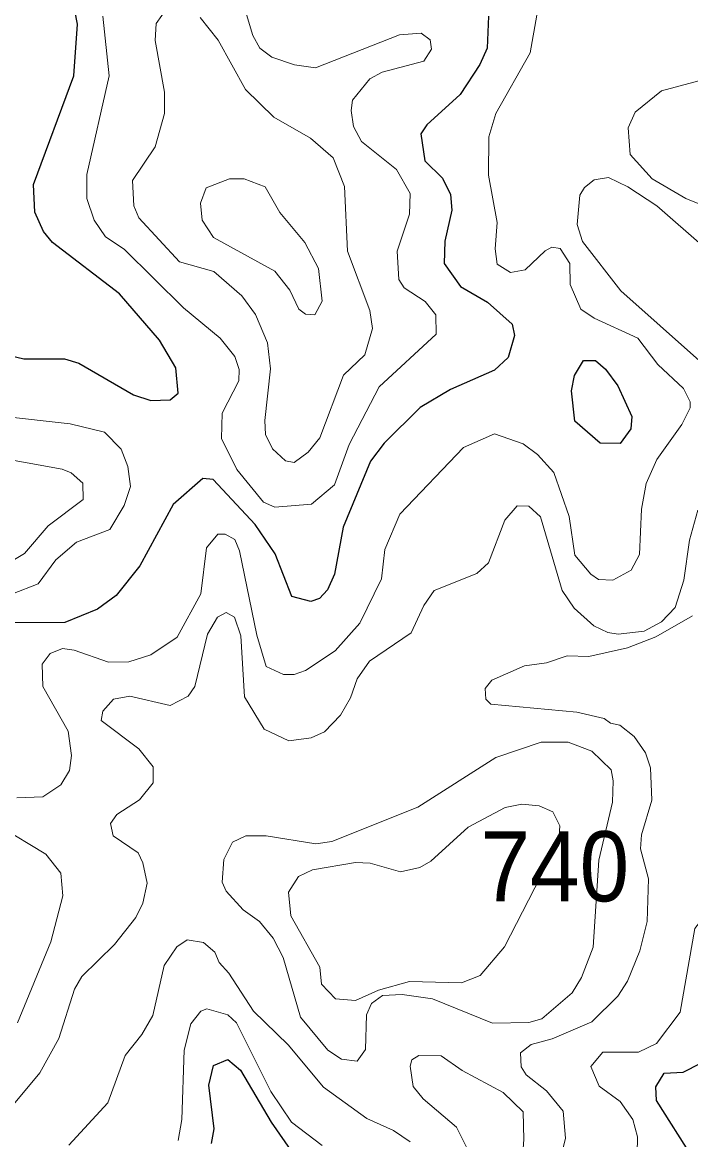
# Model space of a CAD drawing. Extents: x 763.2 to 816.8, y 7896.5 to 7952.7.
# Drawn here: x 778.244 to 779.77, y 7912.27 to 7914.818 of the extents above; entities that cross this region are included whole.
import ezdxf

# ---------------------------------------------------------------- set-up
doc = ezdxf.new("R2010")
doc.units = 0
doc.header["$LTSCALE"] = 0.064
doc.layers.add('1', color=7, linetype='Continuous', lineweight=25)
doc.layers.add('2', color=7, linetype='Continuous', lineweight=13)
doc.layers.add('21', color=7, linetype='Continuous')

msp = doc.modelspace()

# ---------------------------------------------------------------- linework, layer by layer
at = {"layer": '1'}
for points in [[(778.3618, 7914.6961), (778.3702, 7914.8137), (778.3585, 7914.8768)], [(779.3084, 7914.8316), (779.3052, 7914.7586), (779.2884, 7914.7217), (779.2438, 7914.6531), (779.1675, 7914.5841), (779.1542, 7914.5637), (779.1629, 7914.5018), (779.2032, 7914.4625), (779.2217, 7914.4248), (779.2247, 7914.3897), (779.2086, 7914.3187), (779.2072, 7914.2677), (779.2441, 7914.2152), (779.3062, 7914.1795), (779.3622, 7914.1295), (779.3675, 7914.1038), (779.3534, 7914.0535), (779.322, 7914.0248), (779.2216, 7913.9803), (779.1523, 7913.9394), (779.0703, 7913.8579), (779.0392, 7913.8168), (778.9765, 7913.6665), (778.9567, 7913.5589), (778.9407, 7913.5234), (778.9226, 7913.504), (778.9027, 7913.4967), (778.8597, 7913.5085), (778.8217, 7913.6054), (778.7756, 7913.6724), (778.6797, 7913.7754), (778.6561, 7913.7774), (778.5888, 7913.7182), (778.5126, 7913.5779), (778.4583, 7913.5107), (778.4162, 7913.4794), (778.3415, 7913.4487), (778.1959, 7913.4485)], [(778.4665, 7914.1985), (778.3132, 7914.3159), (778.2931, 7914.3411), (778.273, 7914.3851), (778.2701, 7914.4479), (778.3618, 7914.6961)], [(778.2191, 7914.057), (778.2477, 7914.0503), (778.3406, 7914.0503), (778.3735, 7914.0408), (778.4978, 7913.9685), (778.5378, 7913.9554), (778.5816, 7913.9566), (778.6, 7913.9717), (778.5948, 7914.0301), (778.5575, 7914.093), (778.4665, 7914.1985)], [(779.7749, 7912.2283), (779.692, 7912.3586), (779.6904, 7912.3902), (779.7089, 7912.4208), (779.7523, 7912.4235), (779.7926, 7912.4441), (779.8177, 7912.5416), (779.8366, 7912.5474), (779.8506, 7912.5348), (779.8595, 7912.504), (779.9658, 7912.2588)], [(778.6758, 7912.2606), (778.6822, 7912.2941), (778.6697, 7912.3936), (778.6807, 7912.4389), (778.7137, 7912.4523), (778.7427, 7912.4283), (778.8127, 7912.3095), (778.8748, 7912.2195)]]:
    msp.add_lwpolyline(points, dxfattribs=at)
msp.add_lwpolyline([(779.4977, 7913.977), (779.5043, 7914.0123), (779.5253, 7914.0463), (779.5523, 7914.0464), (779.5755, 7914.0265), (779.6031, 7913.9888), (779.6355, 7913.9185), (779.6335, 7913.8903), (779.6087, 7913.8575), (779.5628, 7913.8583), (779.5057, 7913.9081)], close=True, dxfattribs=at)
at = {"layer": '2'}
for points in [[(778.4279, 7914.8318), (778.4424, 7914.6954), (778.3916, 7914.4707), (778.3918, 7914.4161), (778.4083, 7914.3667), (778.4345, 7914.3283), (778.4765, 7914.3004), (778.6119, 7914.1667), (778.696, 7914.0972), (778.7295, 7914.0557), (778.7396, 7914.0263), (778.7383, 7914.0001), (778.7008, 7913.9264), (778.6989, 7913.8689), (778.7339, 7913.7982), (778.7946, 7913.7231), (778.8209, 7913.7121), (778.9044, 7913.7185), (778.9566, 7913.7629), (778.9901, 7913.8552), (779.059, 7913.9861), (779.1886, 7914.1067), (779.188, 7914.151), (779.1641, 7914.1812), (779.1161, 7914.2122), (779.1034, 7914.2312), (779.0999, 7914.2956), (779.1277, 7914.3805), (779.1292, 7914.4275), (779.0981, 7914.4824), (779.0184, 7914.5463), (778.9999, 7914.5804), (778.9947, 7914.617), (778.9981, 7914.6401), (779.0378, 7914.6892), (779.0653, 7914.7042), (779.1605, 7914.7292), (779.1785, 7914.7567), (779.1753, 7914.7775), (779.1545, 7914.7929), (779.1049, 7914.7896), (778.9136, 7914.7142), (778.8656, 7914.7206), (778.8139, 7914.7384), (778.7861, 7914.7591), (778.7703, 7914.7874), (778.7237, 7914.9452)], [(778.5754, 7914.8518), (778.5502, 7914.815), (778.5478, 7914.7763), (778.5692, 7914.6586), (778.5689, 7914.61), (778.5477, 7914.5339), (778.4956, 7914.4567), (778.4986, 7914.3996), (778.5107, 7914.3717), (778.6034, 7914.2718), (778.6818, 7914.2492), (778.7456, 7914.1941), (778.7765, 7914.1514), (778.8041, 7914.0866), (778.8105, 7914.0274), (778.7975, 7913.9099), (778.7993, 7913.8777), (778.8156, 7913.8447), (778.8454, 7913.8178), (778.8646, 7913.8139), (778.8967, 7913.8372), (778.9231, 7913.8699), (778.9771, 7914.013), (779.0262, 7914.0595), (779.0439, 7914.1194), (779.0372, 7914.1608), (778.9864, 7914.2957), (778.9798, 7914.4436), (778.9535, 7914.5087), (778.9022, 7914.5539), (778.8183, 7914.6012), (778.754, 7914.6645), (778.6914, 7914.777), (778.6501, 7914.8286)], [(779.649, 7914.0975), (779.5493, 7914.1434), (779.5192, 7914.1638), (779.4944, 7914.2195), (779.4941, 7914.2681), (779.4715, 7914.3023), (779.4532, 7914.3047), (779.4375, 7914.297), (779.3919, 7914.2534), (779.3582, 7914.2476), (779.3284, 7914.2662), (779.3235, 7914.301), (779.3282, 7914.3615), (779.3087, 7914.4693), (779.3094, 7914.5563), (779.3249, 7914.61), (779.4035, 7914.748), (779.4187, 7914.8341)], [(779.8312, 7914.696), (779.7032, 7914.6614), (779.6431, 7914.6127), (779.6274, 7914.5771), (779.6314, 7914.5163), (779.6821, 7914.4612), (779.7586, 7914.416), (779.8146, 7914.3931)], [(779.8013, 7914.304), (779.6925, 7914.3989), (779.6264, 7914.4426), (779.582, 7914.4639), (779.5492, 7914.4588), (779.5274, 7914.4413), (779.5169, 7914.4234), (779.5108, 7914.3564), (779.5227, 7914.3177), (779.61, 7914.2056), (779.8793, 7913.9658)], [(779.7498, 7913.9003), (779.7682, 7913.9388), (779.7687, 7913.9519), (779.7532, 7913.9825), (779.6945, 7914.0372), (779.649, 7914.0975)], [(778.1966, 7913.9197), (778.3535, 7913.902), (778.4322, 7913.8834), (778.4701, 7913.8444), (778.4852, 7913.8046), (778.4915, 7913.7589), (778.4766, 7913.7159), (778.4444, 7913.6614), (778.3677, 7913.6324), (778.3211, 7913.5919), (778.2805, 7913.5369), (778.2218, 7913.5146)], [(778.2318, 7913.0494), (778.2914, 7913.0511), (778.3322, 7913.0789), (778.3522, 7913.1112), (778.3569, 7913.1453), (778.3488, 7913.2012), (778.2915, 7913.3031), (778.2897, 7913.3543), (778.3082, 7913.3782), (778.3358, 7913.3895), (778.3627, 7913.3859), (778.4409, 7913.3585), (778.4873, 7913.3591), (778.5377, 7913.3749), (778.5977, 7913.4154), (778.6516, 7913.5144), (778.665, 7913.6189), (778.6908, 7913.6501), (778.7073, 7913.6508), (778.7295, 7913.638), (778.74, 7913.6124), (778.7796, 7913.42), (778.8011, 7913.3487), (778.8402, 7913.3304), (778.8648, 7913.3306), (778.8909, 7913.3393), (778.9581, 7913.384), (779.0148, 7913.4477), (779.0638, 7913.5482), (779.0721, 7913.6156), (779.1059, 7913.6962), (779.2515, 7913.8478), (779.3218, 7913.8789), (779.3875, 7913.8562), (779.4198, 7913.832), (779.4574, 7913.7914), (779.4924, 7913.691), (779.5056, 7913.6025), (779.5418, 7913.5593), (779.5597, 7913.547), (779.5917, 7913.5459), (779.6336, 7913.5684), (779.6533, 7913.6039), (779.6572, 7913.7074), (779.6679, 7913.766), (779.6928, 7913.8211), (779.7498, 7913.9003)], [(778.1745, 7913.8277), (778.3357, 7913.7987), (778.3559, 7913.79), (778.3823, 7913.767), (778.3831, 7913.7298), (778.3034, 7913.6694), (778.2497, 7913.6061), (778.195, 7913.5738)], [(779.7863, 7913.7053), (779.7671, 7913.637), (779.7538, 7913.5456), (779.7341, 7913.4833), (779.7028, 7913.4503), (779.6636, 7913.429), (779.6044, 7913.4224), (779.5804, 7913.4261), (779.5489, 7913.441), (779.5042, 7913.4816), (779.4765, 7913.5222), (779.4268, 7913.6902), (779.4003, 7913.7146), (779.3739, 7913.7149), (779.3457, 7913.6824), (779.3084, 7913.5852), (779.2815, 7913.5604), (779.1841, 7913.5222), (779.1606, 7913.4875), (779.1321, 7913.4253), (779.0364, 7913.3605), (779.0089, 7913.3206)], [(778.8524, 7913.1792), (778.7962, 7913.2055), (778.7517, 7913.2794), (778.7429, 7913.4188), (778.7287, 7913.4609), (778.7093, 7913.4716), (778.6897, 7913.4608), (778.6667, 7913.4221), (778.6382, 7913.3031), (778.6228, 7913.2812), (778.5815, 7913.2599), (778.4895, 7913.281), (778.4522, 7913.2739), (778.4278, 7913.2465), (778.4247, 7913.2255), (778.5104, 7913.1605), (778.5428, 7913.1201), (778.5427, 7913.083), (778.5116, 7913.0445), (778.4604, 7913.0113), (778.4459, 7912.9907), (778.4521, 7912.9625), (778.5085, 7912.9239), (778.5197, 7912.9012), (778.5295, 7912.8547), (778.5194, 7912.8088), (778.5033, 7912.7759), (778.4545, 7912.7148), (778.3804, 7912.6413), (778.3632, 7912.6124), (778.3274, 7912.5004), (778.2846, 7912.4216), (778.2012, 7912.3224)], [(779.4705, 7912.2165), (779.4844, 7912.2729), (779.4791, 7912.3342), (779.441, 7912.3812), (779.3942, 7912.417), (779.3826, 7912.4355), (779.3812, 7912.4673), (779.406, 7912.4865), (779.4537, 7912.4991), (779.5445, 7912.5381), (779.6038, 7912.5968), (779.6259, 7912.6309), (779.6535, 7912.7003), (779.6701, 7912.7673), (779.6734, 7912.8645), (779.6555, 7912.9324), (779.6573, 7912.9646), (779.6812, 7913.0439), (779.6784, 7913.1177), (779.6665, 7913.1518), (779.6407, 7913.1886), (779.6079, 7913.2148), (779.5864, 7913.2196), (779.5724, 7913.2301), (779.5098, 7913.2448), (779.3133, 7913.2628), (779.3019, 7913.2741), (779.3006, 7913.2984), (779.3158, 7913.3174), (779.3902, 7913.3498), (779.4408, 7913.3568), (779.4881, 7913.3726), (779.5374, 7913.3713), (779.6256, 7913.3914), (779.6905, 7913.4162), (779.7741, 7913.4639)], [(779.0089, 7913.3206), (778.9932, 7913.2768), (778.9703, 7913.2374), (778.9338, 7913.1997), (778.9037, 7913.1857), (778.8524, 7913.1792)], [(778.2333, 7912.536), (778.3093, 7912.7206), (778.3372, 7912.8259), (778.3325, 7912.8776), (778.2982, 7912.9203), (778.1918, 7912.9844)], [(779.6471, 7912.1987), (779.6487, 7912.2762), (779.6374, 7912.3157), (779.6087, 7912.3562), (779.5609, 7912.3913), (779.5422, 7912.4362), (779.5695, 7912.4687), (779.6503, 7912.4694), (779.6914, 7912.489), (779.7457, 7912.5603), (779.7789, 7912.7512), (779.8014, 7912.7793), (779.8179, 7912.7828), (779.8352, 7912.7758), (779.8575, 7912.7511), (779.885, 7912.6699), (779.8839, 7912.6493), (779.8907, 7912.6398), (779.9106, 7912.5519), (779.9458, 7912.4688), (779.9933, 7912.379), (780.0721, 7912.271), (780.1894, 7912.1702)], [(778.3504, 7912.2572), (778.4395, 7912.3532), (778.4791, 7912.4616), (778.5173, 7912.5091), (778.5424, 7912.5524), (778.5684, 7912.6668), (778.597, 7912.7089), (778.6204, 7912.7249), (778.6577, 7912.7189), (778.684, 7912.6973), (778.6938, 7912.6735), (778.7158, 7912.6493), (778.7717, 7912.5625), (778.8511, 7912.4861), (778.9319, 7912.3893), (779.0309, 7912.3181), (779.0916, 7912.29), (779.1299, 7912.2646)], [(778.6001, 7912.2678), (778.6085, 7912.3156), (778.6135, 7912.4734), (778.6287, 7912.5339), (778.6515, 7912.5625), (778.6654, 7912.5677), (778.7135, 7912.5544), (778.733, 7912.5363), (778.8119, 7912.3794), (778.8591, 7912.3094), (778.9284, 7912.256)]]:
    msp.add_lwpolyline(points, dxfattribs=at)
for points in [[(778.8321, 7914.3841), (778.799, 7914.4427), (778.7504, 7914.4607), (778.7176, 7914.461), (778.6642, 7914.4401), (778.6511, 7914.4054), (778.6548, 7914.3667), (778.6804, 7914.3268), (778.8207, 7914.25), (778.8553, 7914.2073), (778.8755, 7914.1635), (778.8904, 7914.1521), (778.9117, 7914.1507), (778.9289, 7914.1815), (778.9203, 7914.256), (778.8891, 7914.3154)], [(779.5469, 7912.7082), (779.5599, 7912.9067), (779.5911, 7913.0389), (779.5931, 7913.0875), (779.5879, 7913.1128), (779.5439, 7913.1552), (779.4905, 7913.1763), (779.4283, 7913.1761), (779.325, 7913.1413), (779.1472, 7913.0279), (778.9509, 7912.9493), (778.9142, 7912.9444), (778.8011, 7912.9624), (778.7545, 7912.9623), (778.7241, 7912.9477), (778.704, 7912.9087), (778.7006, 7912.8569), (778.7097, 7912.8359), (778.7483, 7912.794), (778.7855, 7912.7671), (778.8172, 7912.7288), (778.8399, 7912.6851), (778.8791, 7912.5486), (778.9415, 7912.4733), (778.9728, 7912.4532), (779.0083, 7912.4487), (779.0279, 7912.4751), (779.0298, 7912.5543), (779.0413, 7912.5797), (779.0665, 7912.5985), (779.1116, 7912.6009), (779.1802, 7912.591), (779.3171, 7912.5352), (779.4006, 7912.5366), (779.4301, 7912.545), (779.4992, 7912.604), (779.5209, 7912.6392)], [(779.1076, 7912.8801), (779.0385, 7912.8998), (779.0049, 7912.9013), (778.907, 7912.8846), (778.8748, 7912.87), (778.8518, 7912.8343), (778.8575, 7912.78), (778.9234, 7912.6628), (778.9273, 7912.6241), (778.9594, 7912.5908), (779.005, 7912.587), (779.0575, 7912.6105), (779.1281, 7912.6301), (779.2469, 7912.6268), (779.2891, 7912.644), (779.3447, 7912.7091), (779.4692, 7912.9501), (779.4713, 7912.9854), (779.4548, 7913.0174), (779.4243, 7913.0309), (779.3842, 7913.0345), (779.3461, 7913.0267), (779.2618, 7912.9825), (779.1766, 7912.9045), (779.1515, 7912.8905)], [(779.2595, 7912.2497), (779.2351, 7912.2978), (779.1591, 7912.3624), (779.1362, 7912.3905), (779.1295, 7912.4374), (779.1333, 7912.4514), (779.1491, 7912.4616), (779.2005, 7912.4605), (779.2481, 7912.4274), (779.3421, 7912.3767), (779.3873, 7912.3326), (779.3891, 7912.2696), (779.3791, 7912.1324), (779.3642, 7912.0964), (779.3268, 7912.0538), (779.3016, 7912.0489), (779.283, 7912.0583), (779.2756, 7912.0695), (779.2692, 7912.1276), (779.2708, 7912.198)]]:
    msp.add_lwpolyline(points, close=True, dxfattribs=at)

# ---------------------------------------------------------------- texts
at = {"layer": '21', "width": 0.95}
msp.add_text('740', height=0.16, dxfattribs=at).set_placement((779.2902, 7912.813))

doc.saveas('drawing.dxf')
